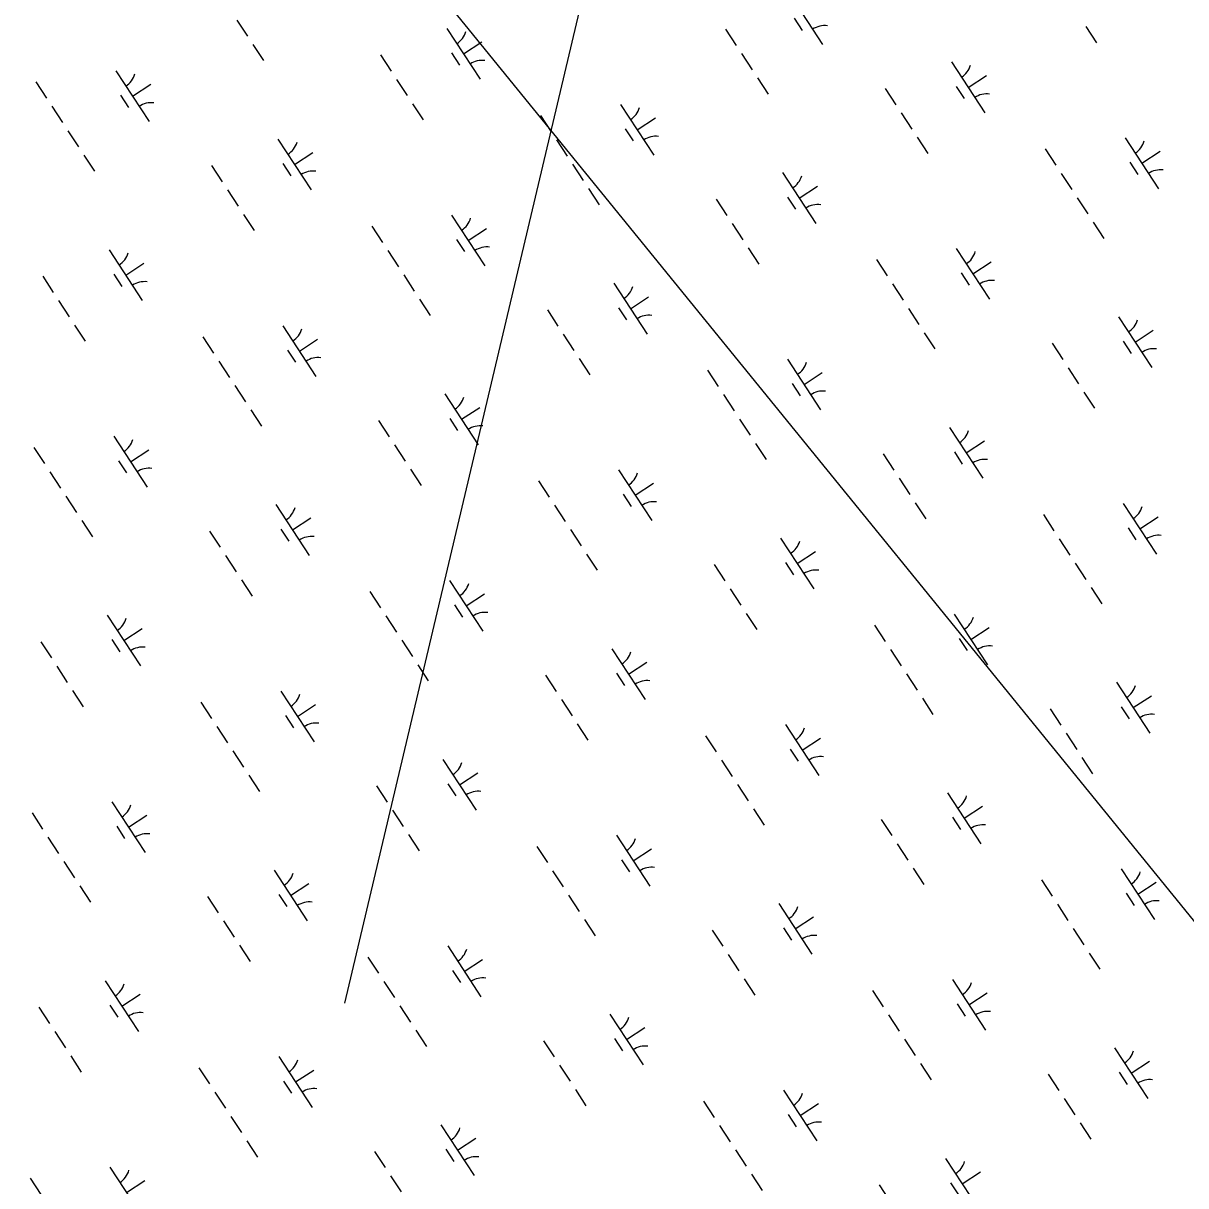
# Model space of a CAD drawing. Extents: x 3945642 to 3966284, y 206476 to 228921.
# Drawn here: x 3961122 to 3962079, y 212666 to 213624 of the extents above; entities that cross this region are included whole.
import ezdxf

# ---------------------------------------------------------------- set-up
doc = ezdxf.new("R2010")
doc.units = 0
doc.layers.add('V-UTIL-LINE', color=7, linetype='Continuous')
doc.layers.add('V-WETL-SWMP', color=7, linetype='Continuous')

msp = doc.modelspace()

# ---------------------------------------------------------------- linework, layer by layer
at = {"layer": 'V-UTIL-LINE'}
for points in [[(3960959.92, 211406.81), (3958349.22, 217477.37), (3962483.03, 212396.34)], [(3961854.02, 214793.94), (3961386.17, 212816.75)]]:
    msp.add_lwpolyline(points, dxfattribs=at)
at = {"layer": 'V-WETL-SWMP'}
for p, q in [((3961752.73, 213648.36), (3961780.13, 213606.53)), ((3961297.44, 213626.7), (3961306.21, 213613.31)), ((3961756.69, 213628.23), (3961763.26, 213618.2)), ((3961470.52, 213619.75), (3961497.92, 213577.92)), ((3961700.09, 213619.16), (3961708.86, 213605.77)), ((3961997.07, 213621.29), (3962005.83, 213607.91)), ((3961310.59, 213606.62), (3961319.36, 213593.24)), ((3961484.22, 213598.83), (3961499.27, 213608.7)), ((3961415.83, 213597.91), (3961424.59, 213584.52)), ((3961474.48, 213599.62), (3961481.05, 213589.59)), ((3961713.24, 213599.08), (3961722.01, 213585.7)), ((3961197.79, 213584.82), (3961225.19, 213543)), ((3961886.32, 213592.13), (3961913.72, 213550.31)), ((3961132, 213575.7), (3961140.77, 213562.31)), ((3961428.98, 213577.83), (3961437.75, 213564.45)), ((3961726.39, 213579), (3961735.16, 213565.62)), ((3961900.02, 213571.22), (3961915.07, 213581.08)), ((3961201.75, 213564.7), (3961208.33, 213554.66)), ((3961211.49, 213563.91), (3961226.55, 213573.77)), ((3961831.62, 213570.29), (3961840.39, 213556.91)), ((3961890.27, 213572.01), (3961896.85, 213561.97)), ((3961145.15, 213555.62), (3961153.92, 213542.24)), ((3961442.13, 213557.76), (3961450.9, 213544.37)), ((3961613.59, 213557.2), (3961640.99, 213515.38)), ((3961547.8, 213548.08), (3961556.57, 213534.7)), ((3961627.29, 213536.29), (3961642.35, 213546.16)), ((3961844.78, 213550.22), (3961853.54, 213536.83)), ((3961158.3, 213535.55), (3961167.07, 213522.16)), ((3961617.55, 213537.08), (3961624.13, 213527.05)), ((3961331.38, 213528.59), (3961358.78, 213486.77)), ((3961560.95, 213528), (3961569.72, 213514.62)), ((3961857.93, 213530.14), (3961866.7, 213516.76)), ((3962029.39, 213529.59), (3962056.79, 213487.76)), ((3961345.08, 213507.68), (3961360.14, 213517.55)), ((3961963.6, 213520.46), (3961972.36, 213507.08)), ((3962043.09, 213508.68), (3962058.15, 213518.54)), ((3961171.46, 213515.47), (3961180.22, 213502.09)), ((3961335.34, 213508.47), (3961341.91, 213498.44)), ((3961574.1, 213507.93), (3961582.87, 213494.54)), ((3962033.35, 213509.47), (3962039.92, 213499.43)), ((3961276.69, 213506.76), (3961285.46, 213493.37)), ((3961747.18, 213500.98), (3961774.58, 213459.15)), ((3961976.75, 213500.39), (3961985.52, 213487)), ((3961587.25, 213487.85), (3961596.02, 213474.47)), ((3961760.88, 213480.07), (3961775.93, 213489.93)), ((3961289.84, 213486.68), (3961298.61, 213473.3)), ((3961692.49, 213479.14), (3961701.25, 213465.76)), ((3961751.14, 213480.86), (3961757.71, 213470.82)), ((3961989.9, 213480.31), (3961998.67, 213466.93)), ((3961302.99, 213466.61), (3961311.76, 213453.22)), ((3961474.45, 213466.05), (3961501.85, 213424.23)), ((3961705.64, 213459.06), (3961714.41, 213445.68)), ((3962003.05, 213460.24), (3962011.82, 213446.85)), ((3961408.66, 213456.93), (3961417.43, 213443.54)), ((3961488.15, 213445.14), (3961503.21, 213455)), ((3961478.41, 213445.93), (3961484.99, 213435.89)), ((3961192.24, 213437.44), (3961219.64, 213395.62)), ((3961421.81, 213436.85), (3961430.58, 213423.47)), ((3961718.79, 213438.99), (3961727.56, 213425.61)), ((3961890.25, 213438.44), (3961917.65, 213396.61)), ((3961205.94, 213416.53), (3961221, 213426.39)), ((3961824.46, 213429.31), (3961833.23, 213415.93)), ((3961903.95, 213417.52), (3961919.01, 213427.39)), ((3961137.55, 213415.61), (3961146.32, 213402.22)), ((3961196.2, 213417.32), (3961202.77, 213407.28)), ((3961434.96, 213416.78), (3961443.73, 213403.39)), ((3961894.21, 213418.32), (3961900.78, 213408.28)), ((3961608.04, 213409.83), (3961635.44, 213368)), ((3961837.61, 213409.24), (3961846.38, 213395.85)), ((3961150.7, 213395.53), (3961159.47, 213382.15)), ((3961448.11, 213396.7), (3961456.88, 213383.32)), ((3961621.74, 213388.91), (3961636.8, 213398.78)), ((3961553.35, 213387.99), (3961562.11, 213374.61)), ((3961612, 213389.71), (3961618.57, 213379.67)), ((3961850.76, 213389.16), (3961859.53, 213375.78)), ((3961163.85, 213375.45), (3961172.62, 213362.07)), ((3961335.31, 213374.9), (3961362.71, 213333.08)), ((3962023.84, 213382.21), (3962051.24, 213340.39)), ((3961269.52, 213365.78), (3961278.29, 213352.39)), ((3961349.01, 213353.99), (3961364.07, 213363.85)), ((3961566.5, 213367.91), (3961575.27, 213354.53)), ((3961863.91, 213369.09), (3961872.68, 213355.7)), ((3962037.54, 213361.3), (3962052.59, 213371.16)), ((3961339.27, 213354.78), (3961345.85, 213344.74)), ((3961969.14, 213360.37), (3961977.91, 213346.99)), ((3962027.79, 213362.09), (3962034.37, 213352.05)), ((3961282.67, 213345.7), (3961291.44, 213332.32)), ((3961579.65, 213347.84), (3961588.42, 213334.45)), ((3961751.11, 213347.29), (3961778.51, 213305.46)), ((3961685.32, 213338.16), (3961694.09, 213324.78)), ((3961764.81, 213326.37), (3961779.87, 213336.24)), ((3961982.3, 213340.3), (3961991.06, 213326.91)), ((3961295.82, 213325.63), (3961304.59, 213312.24)), ((3961755.07, 213327.16), (3961761.65, 213317.13)), ((3961468.9, 213318.68), (3961496.3, 213276.85)), ((3961698.47, 213318.09), (3961707.24, 213304.7)), ((3961995.45, 213320.22), (3962004.22, 213306.84)), ((3961482.6, 213297.76), (3961497.66, 213307.63)), ((3961308.98, 213305.55), (3961317.74, 213292.17)), ((3961414.21, 213296.84), (3961422.98, 213283.45)), ((3961472.86, 213298.55), (3961479.43, 213288.52)), ((3961711.62, 213298.01), (3961720.39, 213284.63)), ((3961884.7, 213291.06), (3961912.1, 213249.23)), ((3961196.18, 213283.75), (3961223.58, 213241.93)), ((3961724.77, 213277.93), (3961733.54, 213264.55)), ((3961898.4, 213270.15), (3961913.45, 213280.01)), ((3961130.38, 213274.63), (3961139.15, 213261.24)), ((3961209.88, 213262.84), (3961224.93, 213272.7)), ((3961427.36, 213276.76), (3961436.13, 213263.38)), ((3961830.01, 213269.22), (3961838.77, 213255.84)), ((3961888.66, 213270.94), (3961895.23, 213260.9)), ((3961200.13, 213263.63), (3961206.71, 213253.59)), ((3961143.53, 213254.55), (3961152.3, 213241.17)), ((3961440.51, 213256.69), (3961449.28, 213243.3)), ((3961611.97, 213256.13), (3961639.37, 213214.31)), ((3961843.16, 213249.15), (3961851.93, 213235.76)), ((3961546.18, 213247.01), (3961554.95, 213233.63)), ((3961625.67, 213235.22), (3961640.73, 213245.09)), ((3961156.69, 213234.47), (3961165.45, 213221.09)), ((3961615.93, 213236.01), (3961622.51, 213225.97)), ((3961856.31, 213229.07), (3961865.08, 213215.69)), ((3961329.76, 213227.52), (3961357.16, 213185.7)), ((3961559.33, 213226.93), (3961568.1, 213213.55)), ((3962027.77, 213228.52), (3962055.17, 213186.69)), ((3961169.84, 213214.4), (3961178.61, 213201.02)), ((3961343.46, 213206.61), (3961358.52, 213216.48)), ((3961961.98, 213219.39), (3961970.75, 213206.01)), ((3962041.47, 213207.61), (3962056.53, 213217.47)), ((3961275.07, 213205.69), (3961283.84, 213192.3)), ((3961333.72, 213207.4), (3961340.3, 213197.36)), ((3961572.48, 213206.86), (3961581.25, 213193.47)), ((3962031.73, 213208.4), (3962038.31, 213198.36)), ((3961745.56, 213199.91), (3961772.96, 213158.08)), ((3961975.13, 213199.32), (3961983.9, 213185.93)), ((3961288.22, 213185.61), (3961296.99, 213172.23)), ((3961585.64, 213186.78), (3961594.4, 213173.4)), ((3961759.26, 213179), (3961774.32, 213188.86)), ((3961690.87, 213178.07), (3961699.63, 213164.69)), ((3961749.52, 213179.79), (3961756.09, 213169.75)), ((3961988.28, 213179.24), (3961997.05, 213165.86)), ((3961301.37, 213165.54), (3961310.14, 213152.15)), ((3961472.83, 213164.98), (3961500.23, 213123.16)), ((3961407.04, 213155.86), (3961415.81, 213142.47)), ((3961486.53, 213144.07), (3961501.59, 213153.93)), ((3961704.02, 213157.99), (3961712.79, 213144.61)), ((3962001.43, 213159.17), (3962010.2, 213145.78)), ((3961476.79, 213144.86), (3961483.37, 213134.82)), ((3961190.62, 213136.37), (3961218.02, 213094.55)), ((3961420.19, 213135.78), (3961428.96, 213122.4)), ((3961717.17, 213137.92), (3961725.94, 213124.54)), ((3961888.63, 213137.37), (3961916.03, 213095.54)), ((3961204.32, 213115.46), (3961219.38, 213125.32)), ((3961822.84, 213128.24), (3961831.61, 213114.86)), ((3961902.33, 213116.45), (3961917.39, 213126.32)), ((3961135.93, 213114.54), (3961144.7, 213101.15)), ((3961194.58, 213116.25), (3961201.16, 213106.21)), ((3961433.34, 213115.71), (3961442.11, 213102.32)), ((3961892.59, 213117.24), (3961899.17, 213107.21)), ((3961606.42, 213108.76), (3961633.82, 213066.93)), ((3961835.99, 213108.17), (3961844.76, 213094.78)), ((3961446.5, 213095.63), (3961455.26, 213082.25)), ((3961620.12, 213087.84), (3961635.18, 213097.71)), ((3961149.08, 213094.46), (3961157.85, 213081.08)), ((3961551.73, 213086.92), (3961560.5, 213073.53)), ((3961610.38, 213088.64), (3961616.95, 213078.6)), ((3961849.14, 213088.09), (3961857.91, 213074.71)), ((3962022.22, 213081.14), (3962049.62, 213039.32)), ((3961162.23, 213074.38), (3961171, 213061)), ((3961333.7, 213073.83), (3961361.1, 213032.01)), ((3961564.88, 213066.84), (3961573.65, 213053.46)), ((3961862.29, 213068.01), (3961871.06, 213054.63)), ((3962035.92, 213060.23), (3962050.98, 213070.09)), ((3961267.9, 213064.71), (3961276.67, 213051.32)), ((3961347.4, 213052.92), (3961362.45, 213062.78)), ((3961967.53, 213059.3), (3961976.29, 213045.92)), ((3962026.18, 213061.02), (3962032.75, 213050.98)), ((3961337.65, 213053.71), (3961344.23, 213043.67)), ((3961281.05, 213044.63), (3961289.82, 213031.25)), ((3961578.03, 213046.77), (3961586.8, 213033.38)), ((3961749.49, 213046.21), (3961776.89, 213004.39)), ((3961980.68, 213039.23), (3961989.45, 213025.84)), ((3961683.7, 213037.09), (3961692.47, 213023.71)), ((3961763.19, 213025.3), (3961778.25, 213035.17)), ((3961294.21, 213024.56), (3961302.97, 213011.17)), ((3961753.45, 213026.09), (3961760.03, 213016.06)), ((3961993.83, 213019.15), (3962002.6, 213005.77)), ((3961467.28, 213017.6), (3961494.68, 212975.78)), ((3961696.85, 213017.01), (3961705.62, 213003.63)), ((3961307.36, 213004.48), (3961316.13, 212991.1)), ((3961480.98, 212996.69), (3961496.04, 213006.56)), ((3961412.59, 212995.77), (3961421.36, 212982.38)), ((3961471.24, 212997.48), (3961477.82, 212987.45)), ((3961710, 212996.94), (3961718.77, 212983.56)), ((3961883.08, 212989.99), (3961910.48, 212948.16)), ((3961194.56, 212982.68), (3961221.96, 212940.86)), ((3961128.76, 212973.56), (3961137.53, 212960.17)), ((3961208.26, 212961.77), (3961223.31, 212971.63)), ((3961425.74, 212975.69), (3961434.51, 212962.31)), ((3961723.16, 212976.86), (3961731.92, 212963.48)), ((3961896.78, 212969.08), (3961911.84, 212978.94)), ((3961198.52, 212962.56), (3961205.09, 212952.52)), ((3961828.39, 212968.15), (3961837.16, 212954.77)), ((3961887.04, 212969.87), (3961893.61, 212959.83)), ((3961141.92, 212953.48), (3961150.68, 212940.1)), ((3961438.89, 212955.62), (3961447.66, 212942.23)), ((3961610.36, 212955.06), (3961637.75, 212913.24)), ((3961544.56, 212945.94), (3961553.33, 212932.56)), ((3961624.06, 212934.15), (3961639.11, 212944.02)), ((3961841.54, 212948.08), (3961850.31, 212934.69)), ((3961155.07, 212933.4), (3961163.84, 212920.02)), ((3961614.31, 212934.94), (3961620.89, 212924.9)), ((3961328.14, 212926.45), (3961355.54, 212884.63)), ((3961557.71, 212925.86), (3961566.48, 212912.48)), ((3961854.69, 212928), (3961863.46, 212914.62)), ((3962026.15, 212927.45), (3962053.55, 212885.62)), ((3961168.22, 212913.33), (3961176.99, 212899.94)), ((3961341.84, 212905.54), (3961356.9, 212915.41)), ((3961960.36, 212918.32), (3961969.13, 212904.94)), ((3962039.85, 212906.53), (3962054.91, 212916.4)), ((3961273.45, 212904.62), (3961282.22, 212891.23)), ((3961332.1, 212906.33), (3961338.68, 212896.29)), ((3961570.87, 212905.79), (3961579.63, 212892.4)), ((3962030.11, 212907.33), (3962036.69, 212897.29)), ((3961743.94, 212898.84), (3961771.34, 212857.01)), ((3961973.51, 212898.25), (3961982.28, 212884.86)), ((3961286.6, 212884.54), (3961295.37, 212871.16)), ((3961584.02, 212885.71), (3961592.78, 212872.33)), ((3961757.64, 212877.93), (3961772.7, 212887.79)), ((3961689.25, 212877), (3961698.02, 212863.62)), ((3961747.9, 212878.72), (3961754.47, 212868.68)), ((3961986.66, 212878.17), (3961995.43, 212864.79)), ((3961299.75, 212864.46), (3961308.52, 212851.08)), ((3961471.22, 212863.91), (3961498.62, 212822.09)), ((3961702.4, 212856.92), (3961711.17, 212843.54)), ((3961999.81, 212858.1), (3962008.58, 212844.71)), ((3961405.42, 212854.79), (3961414.19, 212841.4)), ((3961484.92, 212843), (3961499.97, 212852.86)), ((3961475.17, 212843.79), (3961481.75, 212833.75)), ((3961715.55, 212836.85), (3961724.32, 212823.46)), ((3961189, 212835.3), (3961216.4, 212793.48)), ((3961418.57, 212834.71), (3961427.34, 212821.33)), ((3961821.22, 212827.17), (3961829.99, 212813.79)), ((3961887.01, 212836.3), (3961914.41, 212794.47)), ((3961202.7, 212814.39), (3961217.76, 212824.25)), ((3961900.71, 212815.38), (3961915.77, 212825.25)), ((3961134.31, 212813.46), (3961143.08, 212800.08)), ((3961192.96, 212815.18), (3961199.54, 212805.14)), ((3961431.73, 212814.64), (3961440.49, 212801.25)), ((3961604.8, 212807.69), (3961632.2, 212765.86)), ((3961890.97, 212816.17), (3961897.55, 212806.14)), ((3961834.37, 212807.1), (3961843.14, 212793.71)), ((3961147.46, 212793.39), (3961156.23, 212780.01)), ((3961444.88, 212794.56), (3961453.65, 212781.18)), ((3961618.5, 212786.77), (3961633.56, 212796.64)), ((3961550.11, 212785.85), (3961558.88, 212772.46)), ((3961608.76, 212787.56), (3961615.34, 212777.53)), ((3961847.52, 212787.02), (3961856.29, 212773.64)), ((3962020.6, 212780.07), (3962048, 212738.25)), ((3961160.62, 212773.31), (3961169.38, 212759.93)), ((3961332.08, 212772.76), (3961359.48, 212730.94)), ((3961266.28, 212763.64), (3961275.05, 212750.25)), ((3961345.78, 212751.85), (3961360.83, 212761.71)), ((3961563.26, 212765.77), (3961572.03, 212752.39)), ((3961860.68, 212766.94), (3961869.44, 212753.56)), ((3962024.56, 212759.95), (3962031.13, 212749.91)), ((3962034.3, 212759.16), (3962049.36, 212769.02)), ((3961336.04, 212752.64), (3961342.61, 212742.6)), ((3961965.91, 212758.23), (3961974.68, 212744.85)), ((3961279.44, 212743.56), (3961288.2, 212730.18)), ((3961576.41, 212745.7), (3961585.18, 212732.31)), ((3961747.88, 212745.14), (3961775.28, 212703.32)), ((3961682.08, 212736.02), (3961690.85, 212722.64)), ((3961761.58, 212724.23), (3961776.63, 212734.1)), ((3961979.06, 212738.16), (3961987.83, 212724.77)), ((3961292.59, 212723.48), (3961301.36, 212710.1)), ((3961751.83, 212725.02), (3961758.41, 212714.99)), ((3961465.66, 212716.53), (3961493.06, 212674.71)), ((3961695.23, 212715.94), (3961704, 212702.56)), ((3961992.21, 212718.08), (3962000.98, 212704.7)), ((3961305.74, 212703.41), (3961314.51, 212690.03)), ((3961479.36, 212695.62), (3961494.42, 212705.49)), ((3961410.97, 212694.7), (3961419.74, 212681.31)), ((3961469.62, 212696.41), (3961476.2, 212686.38)), ((3961708.39, 212695.87), (3961717.15, 212682.48)), ((3961881.46, 212688.92), (3961908.86, 212647.09)), ((3961192.94, 212681.61), (3961220.34, 212639.78)), ((3961424.12, 212674.62), (3961432.89, 212661.24)), ((3961721.54, 212675.79), (3961730.31, 212662.41)), ((3961895.16, 212668.01), (3961910.22, 212677.87)), ((3961127.15, 212672.48), (3961135.91, 212659.1)), ((3961206.64, 212660.7), (3961221.7, 212670.56)), ((3961826.77, 212667.08), (3961835.54, 212653.7)), ((3961885.42, 212668.8), (3961892, 212658.76))]:
    msp.add_line(p, q, dxfattribs=at)
for centre, start, end in [((3961781.77, 213604.47), 82.45745, 124.00111), ((3961469.28, 213622.07), 302.45745, 344.00111), ((3961499.55, 213575.86), 82.45745, 124.00111), ((3961885.08, 213594.45), 302.45745, 344.00111), ((3961196.56, 213587.14), 302.45745, 344.00111), ((3961915.35, 213548.24), 82.45745, 124.00111), ((3961226.83, 213540.93), 82.45745, 124.00111), ((3961612.35, 213559.53), 302.45745, 344.00111), ((3961330.14, 213530.92), 302.45745, 344.00111), ((3961642.63, 213513.32), 82.45745, 124.00111), ((3962028.15, 213531.91), 302.45745, 344.00111), ((3961360.41, 213484.71), 82.45745, 124.00111), ((3961745.94, 213503.3), 302.45745, 344.00111), ((3962058.42, 213485.7), 82.45745, 124.00111), ((3961776.21, 213457.09), 82.45745, 124.00111), ((3961473.22, 213468.38), 302.45745, 344.00111), ((3961503.49, 213422.17), 82.45745, 124.00111), ((3961191, 213439.77), 302.45745, 344.00111), ((3961889.01, 213440.76), 302.45745, 344.00111), ((3961221.28, 213393.56), 82.45745, 124.00111), ((3961919.29, 213394.55), 82.45745, 124.00111), ((3961606.8, 213412.15), 302.45745, 344.00111), ((3961637.07, 213365.94), 82.45745, 124.00111), ((3962022.6, 213384.53), 302.45745, 344.00111), ((3961334.08, 213377.22), 302.45745, 344.00111), ((3962052.87, 213338.32), 82.45745, 124.00111), ((3961364.35, 213331.01), 82.45745, 124.00111), ((3961749.87, 213349.61), 302.45745, 344.00111), ((3961467.66, 213321), 302.45745, 344.00111), ((3961780.15, 213303.4), 82.45745, 124.00111), ((3961497.93, 213274.79), 82.45745, 124.00111), ((3961883.46, 213293.38), 302.45745, 344.00111), ((3961194.94, 213286.07), 302.45745, 344.00111), ((3961913.73, 213247.17), 82.45745, 124.00111), ((3961225.21, 213239.86), 82.45745, 124.00111), ((3961610.74, 213258.46), 302.45745, 344.00111), ((3961641.01, 213212.25), 82.45745, 124.00111), ((3961328.52, 213229.85), 302.45745, 344.00111), ((3962026.53, 213230.84), 302.45745, 344.00111), ((3961358.8, 213183.64), 82.45745, 124.00111), ((3962056.81, 213184.63), 82.45745, 124.00111), ((3961744.32, 213202.23), 302.45745, 344.00111), ((3961774.59, 213156.02), 82.45745, 124.00111), ((3961471.6, 213167.31), 302.45745, 344.00111), ((3961189.38, 213138.7), 302.45745, 344.00111), ((3961501.87, 213121.1), 82.45745, 124.00111), ((3961887.39, 213139.69), 302.45745, 344.00111), ((3961219.66, 213092.49), 82.45745, 124.00111), ((3961605.18, 213111.08), 302.45745, 344.00111), ((3961917.67, 213093.48), 82.45745, 124.00111), ((3961635.46, 213064.87), 82.45745, 124.00111), ((3962020.98, 213083.46), 302.45745, 344.00111), ((3961332.46, 213076.15), 302.45745, 344.00111), ((3961362.73, 213029.94), 82.45745, 124.00111), ((3962051.25, 213037.25), 82.45745, 124.00111), ((3961748.26, 213048.54), 302.45745, 344.00111), ((3961778.53, 213002.33), 82.45745, 124.00111), ((3961466.04, 213019.93), 302.45745, 344.00111), ((3961496.32, 212973.72), 82.45745, 124.00111), ((3961193.32, 212985), 302.45745, 344.00111), ((3961881.84, 212992.31), 302.45745, 344.00111), ((3961912.11, 212946.1), 82.45745, 124.00111), ((3961223.59, 212938.79), 82.45745, 124.00111), ((3961609.12, 212957.39), 302.45745, 344.00111), ((3961326.91, 212928.78), 302.45745, 344.00111), ((3961639.39, 212911.18), 82.45745, 124.00111), ((3962024.92, 212929.77), 302.45745, 344.00111), ((3961357.18, 212882.57), 82.45745, 124.00111), ((3961742.7, 212901.16), 302.45745, 344.00111), ((3962055.19, 212883.56), 82.45745, 124.00111), ((3961772.98, 212854.95), 82.45745, 124.00111), ((3961469.98, 212866.23), 302.45745, 344.00111), ((3961500.25, 212820.02), 82.45745, 124.00111), ((3961187.77, 212837.63), 302.45745, 344.00111), ((3961885.78, 212838.62), 302.45745, 344.00111), ((3961218.04, 212791.42), 82.45745, 124.00111), ((3961916.05, 212792.41), 82.45745, 124.00111), ((3961603.56, 212810.01), 302.45745, 344.00111), ((3961633.84, 212763.8), 82.45745, 124.00111), ((3961330.84, 212775.08), 302.45745, 344.00111), ((3962019.36, 212782.39), 302.45745, 344.00111), ((3962049.63, 212736.18), 82.45745, 124.00111), ((3961361.11, 212728.87), 82.45745, 124.00111), ((3961746.64, 212747.47), 302.45745, 344.00111), ((3961464.43, 212718.86), 302.45745, 344.00111), ((3961776.91, 212701.26), 82.45745, 124.00111), ((3961494.7, 212672.65), 82.45745, 124.00111), ((3961880.22, 212691.24), 302.45745, 344.00111), ((3961191.7, 212683.93), 302.45745, 344.00111)]:
    msp.add_arc(centre, 17.62, start, end, dxfattribs=at)

doc.saveas('drawing.dxf')
